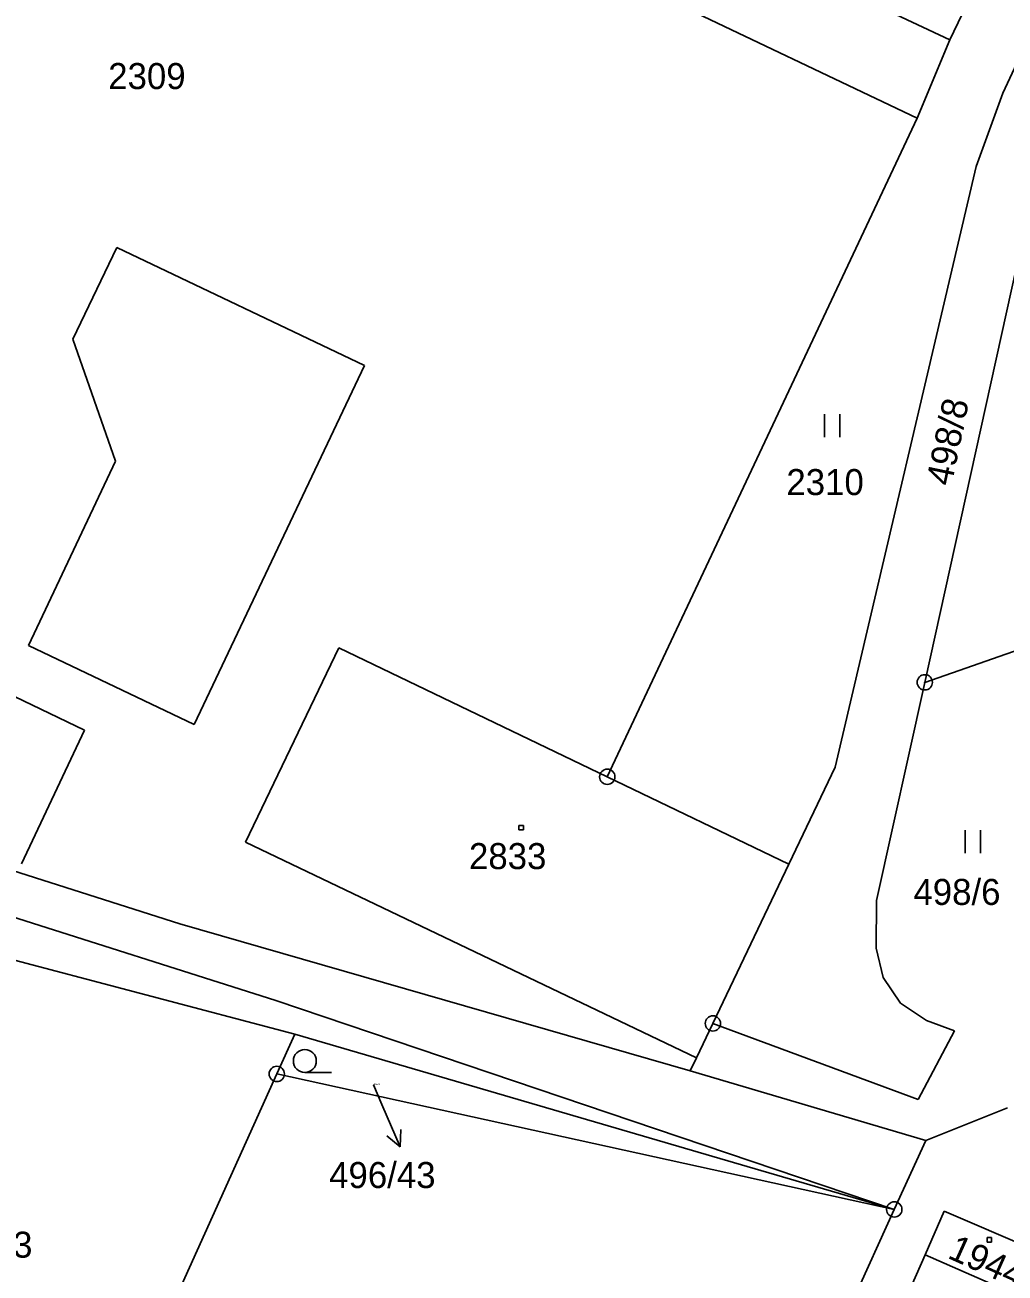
# Model space of a CAD drawing. Extents: x -795483 to -789093, y -1112258 to -1108741.
# Drawn here: x -791109.1 to -791045, y -1110577.6 to -1110496.1 of the extents above; entities that cross this region are included whole.
import ezdxf

# ---------------------------------------------------------------- set-up
doc = ezdxf.new("R2010")
doc.units = 0
for name, color, linetype in [('Komunikace', 7, 'Continuous'), ('Vrstva 1', 7, 'Continuous'), ('Vrstva 14', 7, 'Continuous'), ('Vrstva 15', 7, 'Continuous'), ('Vrstva 16', 7, 'Continuous'), ('Vrstva 2', 7, 'Continuous'), ('Vrstva 23', 7, 'Continuous'), ('Vrstva 25', 7, 'Continuous'), ('Vrstva 28', 7, 'Continuous')]:
    doc.layers.add(name, color=color, linetype=linetype)

msp = doc.modelspace()

# ---------------------------------------------------------------- linework, layer by layer
at = {"layer": 'Komunikace'}
msp.add_line((-791086.31, -1110565.31), (-791085.76, -1110566.59), dxfattribs=at)
at = {"layer": 'Vrstva 1'}
for p, q in [((-791050.78, -1110502.15), (-791124.8, -1110466.95)), ((-791044.36, -1110488.05), (-791048.66, -1110497.05)), ((-791041.81, -1110493.27), (-791045.2, -1110500.52)), ((-791048.66, -1110497.05), (-791050.78, -1110502.15)), ((-791045.2, -1110500.52), (-791046.93, -1110505.31)), ((-791071.03, -1110545.18), (-791050.78, -1110502.15)), ((-791046.93, -1110505.31), (-791056.14, -1110544.55)), ((-791050.29, -1110539.01), (-791043.3, -1110507.35)), ((-791105.19, -1110542.14), (-791149.12, -1110520.99)), ((-791092.68, -1110559.79), (-791187.54, -1110529.65)), ((-791039.7, -1110535.32), (-791050.29, -1110539.01)), ((-791088.57, -1110536.76), (-791094.66, -1110549.45)), ((-791071.03, -1110545.18), (-791088.57, -1110536.76)), ((-791053.44, -1110553.25), (-791050.29, -1110539.01)), ((-791144.71, -1110540.24), (-791098.95, -1110554.78)), ((-791109.3, -1110550.87), (-791105.19, -1110542.14)), ((-791059.16, -1110550.88), (-791071.03, -1110545.18)), ((-791056.14, -1110544.55), (-791059.16, -1110550.88)), ((-791094.66, -1110549.45), (-791065.21, -1110563.53)), ((-791059.16, -1110550.88), (-791064.13, -1110561.29)), ((-791053.47, -1110556.37), (-791053.44, -1110553.25)), ((-791098.95, -1110554.78), (-791065.62, -1110564.39)), ((-791117.48, -1110555.12), (-791091.45, -1110562)), ((-791053, -1110558.29), (-791053.47, -1110556.37)), ((-791051.88, -1110559.97), (-791053, -1110558.29)), ((-791092.68, -1110559.79), (-791052.28, -1110573.44)), ((-791050.17, -1110561.09), (-791051.88, -1110559.97)), ((-791064.13, -1110561.29), (-791065.21, -1110563.53)), ((-791064.13, -1110561.29), (-791050.73, -1110566.26)), ((-791048.34, -1110561.77), (-791050.17, -1110561.09)), ((-791091.45, -1110562), (-791092.62, -1110564.59)), ((-791052.28, -1110573.44), (-791091.45, -1110562)), ((-791050.73, -1110566.26), (-791048.34, -1110561.77)), ((-791065.21, -1110563.53), (-791065.62, -1110564.39)), ((-791102.25, -1110585.9), (-791092.62, -1110564.59)), ((-791092.62, -1110564.59), (-791052.28, -1110573.44)), ((-791050.23, -1110568.94), (-791065.62, -1110564.39)), ((-791044.89, -1110566.81), (-791050.23, -1110568.94)), ((-791052.28, -1110573.44), (-791050.23, -1110568.94)), ((-791052.28, -1110573.44), (-791066.87, -1110605.45)), ((-791050.27, -1110576.41), (-791049.03, -1110573.55)), ((-791049.03, -1110573.55), (-791042.95, -1110576.17)), ((-791051.49, -1110579.16), (-791050.27, -1110576.41)), ((-791044.22, -1110579.07), (-791050.27, -1110576.41))]:
    msp.add_line(p, q, dxfattribs=at)
at = {"layer": 'Vrstva 16'}
for p, q in [((-791085.76, -1110566.59), (-791084.57, -1110569.344)), ((-791084.57, -1110569.344), (-791085.426, -1110568.624)), ((-791084.57, -1110569.344), (-791084.508, -1110568.227))]:
    msp.add_line(p, q, dxfattribs=at)
at = {"layer": 'Vrstva 2'}
for p, q in [((-791127.55, -1110459.72), (-791048.66, -1110497.05)), ((-791105.94, -1110516.6), (-791103.07, -1110510.61)), ((-791103.07, -1110510.61), (-791086.89, -1110518.31)), ((-791103.17, -1110524.57), (-791105.94, -1110516.6)), ((-791086.89, -1110518.31), (-791098.02, -1110541.77)), ((-791108.84, -1110536.6), (-791103.17, -1110524.57)), ((-791098.02, -1110541.77), (-791108.84, -1110536.6))]:
    msp.add_line(p, q, dxfattribs=at)
at = {"layer": 'Vrstva 23'}
for p, q in [((-791056.83, -1110522.99), (-791056.83, -1110521.49)), ((-791055.83, -1110521.49), (-791055.83, -1110522.99)), ((-791047.65, -1110550.17), (-791047.65, -1110548.67)), ((-791046.65, -1110548.67), (-791046.65, -1110550.17)), ((-791090.79, -1110564.49), (-791089.04, -1110564.49))]:
    msp.add_line(p, q, dxfattribs=at)
msp.add_circle((-791090.79, -1110563.74), 0.75, dxfattribs=at)
at = {"layer": 'Vrstva 25'}
for p, q in [((-791076.8, -1110548.35), (-791076.5, -1110548.35)), ((-791076.8, -1110548.65), (-791076.8, -1110548.35)), ((-791076.5, -1110548.35), (-791076.5, -1110548.65)), ((-791076.5, -1110548.65), (-791076.8, -1110548.65)), ((-791046.22, -1110575.28), (-791045.92, -1110575.28)), ((-791046.22, -1110575.58), (-791046.22, -1110575.28)), ((-791045.92, -1110575.28), (-791045.92, -1110575.58)), ((-791045.92, -1110575.58), (-791046.22, -1110575.58))]:
    msp.add_line(p, q, dxfattribs=at)
at = {"layer": 'Vrstva 28'}
for centre, radius in [((-791050.29, -1110539.01), 0.5), ((-791050.29, -1110539.01), 0.01), ((-791071.03, -1110545.18), 0.5), ((-791071.03, -1110545.18), 0.01), ((-791064.13, -1110561.29), 0.5), ((-791064.13, -1110561.29), 0.01), ((-791092.62, -1110564.59), 0.5), ((-791092.62, -1110564.59), 0.01), ((-791052.28, -1110573.44), 0.5), ((-791052.28, -1110573.44), 0.01)]:
    msp.add_circle(centre, radius, dxfattribs=at)

# ---------------------------------------------------------------- texts
at = {"layer": 'Vrstva 14'}
for s, height, p in [('2309', 1.7, (-791103.636, -1110500.26)), ('2310', 1.7, (-791059.329, -1110526.78)), ('498/6', 1.7, (-791051.03, -1110553.55)), ('496/43', 0.1, (-791086.31, -1110565.31)), ('496/13', 1.7, (-791115.539, -1110576.59))]:
    msp.add_text(s, height=height, dxfattribs=at).set_placement(p)
msp.add_text('498/8', height=1.7, rotation=78.3, dxfattribs=at).set_placement((-791048.55, -1110526.24))
at = {"layer": 'Vrstva 15'}
msp.add_text('2833', height=1.7, dxfattribs=at).set_placement((-791080.066, -1110551.21))
msp.add_text('1944', height=1.7, rotation=335.76795, dxfattribs=at).set_placement((-791048.87, -1110576.58))
at = {"layer": 'Vrstva 16'}
msp.add_text('496/43', height=1.7, dxfattribs=at).set_placement((-791089.204, -1110572.04))

doc.saveas('drawing.dxf')
